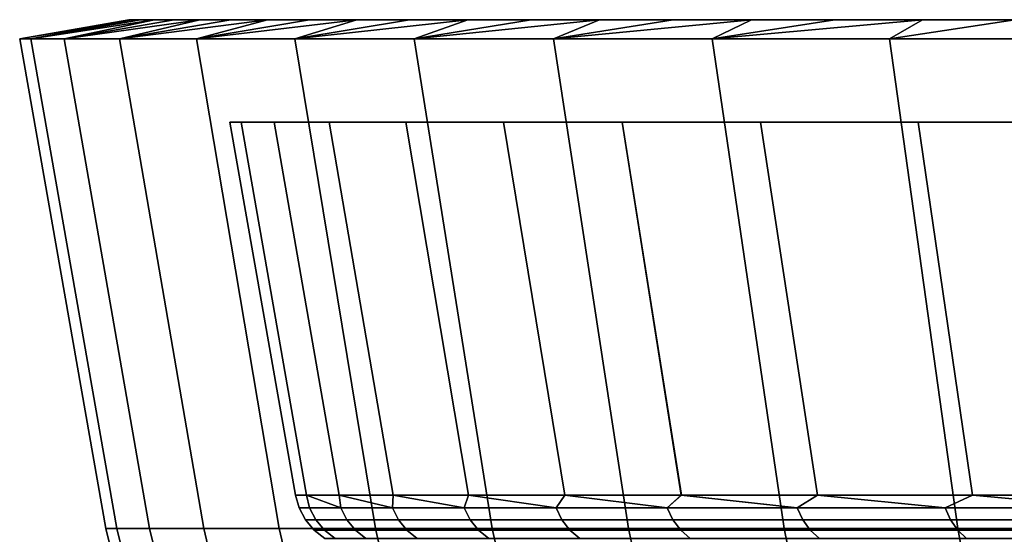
# Model space of a CAD drawing. Header units: metres. Extents: x -109 to 109, y -100 to 76.
# Tile 282 of 337: x 44 to 51.67, y 45.49 to 49.5. Entities that reach past the tile are written whole.
import ezdxf

# ---------------------------------------------------------------- set-up
doc = ezdxf.new("R2010")
doc.units = ezdxf.units.M
doc.layers.add('solid_21062310', color=7, linetype='CONTINUOUS')

msp = doc.modelspace()

# ---------------------------------------------------------------- linework, layer by layer
at = {"layer": 'solid_21062310'}
for points in [[(44, 49.349998), (44.850693, 49.5), (44.873661, 49.5, -1.189918)], [(44.086704, 49.349998, -2.372417), (44, 49.349998), (44.873661, 49.5, -1.189918)], [(44.873661, 49.5, 1.189918), (44.850693, 49.5), (44, 49.349998), (44.086704, 49.349998, 2.372417)], [(44.086704, 49.349998, -2.372417), (44.940258, 49.5, -2.372911), (45.050488, 49.5, -3.548979)], [(44.346352, 49.349998, -4.73212), (44.086704, 49.349998, -2.372417), (45.050488, 49.5, -3.548979)], [(44.086704, 49.349998, -2.372417), (44.873661, 49.5, -1.189918), (44.940258, 49.5, -2.372911)], [(45.050488, 49.5, 3.548979), (44.940258, 49.5, 2.372911), (44.086704, 49.349998, 2.372417), (44.346352, 49.349998, 4.73212)], [(44.940258, 49.5, 2.372911), (44.873661, 49.5, 1.189918), (44.086704, 49.349998, 2.372417)], [(44.346352, 49.349998, -4.73212), (45.204353, 49.5, -4.718122), (45.402264, 49.5, -5.882078)], [(44.777538, 49.349998, -7.066493), (44.346352, 49.349998, -4.73212), (45.402264, 49.5, -5.882078)], [(44.346352, 49.349998, -4.73212), (45.050488, 49.5, -3.548979), (45.204353, 49.5, -4.718122)], [(45.402264, 49.5, 5.882078), (45.204353, 49.5, 4.718122), (44.346352, 49.349998, 4.73212), (44.777538, 49.349998, 7.066493)], [(45.204353, 49.5, 4.718122), (45.050488, 49.5, 3.548979), (44.346352, 49.349998, 4.73212)], [(44.777538, 49.349998, -7.066493), (45.644463, 49.5, -7.041844), (45.929832, 49.5, -8.192769)], [(45.377956, 49.349998, -9.363136), (44.777538, 49.349998, -7.066493), (45.929832, 49.5, -8.192769)], [(44.777538, 49.349998, -7.066493), (45.402264, 49.5, -5.882078), (45.644463, 49.5, -7.041844)], [(45.929832, 49.5, 8.192769), (45.644463, 49.5, 7.041844), (44.777538, 49.349998, 7.066493), (45.377956, 49.349998, 9.363136)], [(45.644463, 49.5, 7.041844), (45.402264, 49.5, 5.882078), (44.777538, 49.349998, 7.066493)], [(44.850693, 49.5), (44.873661, 49.5, 1.189918), (67.397903, 49.5, 0.930894), (67.349998, 49.5)], [(44.873661, 49.5, -1.189918), (44.850693, 49.5), (67.349998, 49.5), (67.397903, 49.5, -0.930894)], [(44.940258, 49.5, 2.372911), (67.537392, 49.5, 1.842322), (67.397903, 49.5, 0.930894), (44.873661, 49.5, 1.189918)], [(44.940258, 49.5, -2.372911), (44.873661, 49.5, -1.189918), (67.397903, 49.5, -0.930894), (67.537392, 49.5, -1.842322)], [(45.050488, 49.5, 3.548979), (67.769913, 49.5, 2.73873), (67.537392, 49.5, 1.842322), (44.940258, 49.5, 2.372911)], [(45.050488, 49.5, -3.548979), (44.940258, 49.5, -2.372911), (67.537392, 49.5, -1.842322), (67.769913, 49.5, -2.73873)], [(45.204353, 49.5, 4.718122), (68.09185, 49.5, 3.609023), (67.769913, 49.5, 2.73873), (45.050488, 49.5, 3.548979)], [(45.050488, 49.5, -3.548979), (67.769913, 49.5, -2.73873), (68.09185, 49.5, -3.609023)], [(45.204353, 49.5, -4.718122), (45.050488, 49.5, -3.548979), (68.09185, 49.5, -3.609023), (68.499802, 49.5, -4.439841)], [(45.402264, 49.5, 5.882078), (68.990623, 49.5, 5.227886), (68.499802, 49.5, 4.439841), (45.204353, 49.5, 4.718122)], [(45.204353, 49.5, 4.718122), (68.499802, 49.5, 4.439841), (68.09185, 49.5, 3.609023)], [(45.402264, 49.5, -5.882078), (45.204353, 49.5, -4.718122), (68.499802, 49.5, -4.439841), (68.990623, 49.5, -5.227886)], [(45.377956, 49.349998, -9.363136), (46.257225, 49.5, -9.330058), (46.626232, 49.5, -10.451293)], [(46.144451, 49.349998, -11.60994), (45.377956, 49.349998, -9.363136), (46.626232, 49.5, -10.451293)], [(45.377956, 49.349998, -9.363136), (45.929832, 49.5, -8.192769), (46.257225, 49.5, -9.330058)], [(46.626232, 49.5, 10.451293), (46.257225, 49.5, 9.330058), (45.377956, 49.349998, 9.363136), (46.144451, 49.349998, 11.60994)], [(46.257225, 49.5, 9.330058), (45.929832, 49.5, 8.192769), (45.377956, 49.349998, 9.363136)], [(45.644463, 49.5, 7.041844), (69.557152, 49.5, 5.959245), (68.990623, 49.5, 5.227886), (45.402264, 49.5, 5.882078)], [(45.402264, 49.5, -5.882078), (68.990623, 49.5, -5.227886), (69.557152, 49.5, -5.959245)], [(45.644463, 49.5, -7.041844), (45.402264, 49.5, -5.882078), (69.557152, 49.5, -5.959245), (70.196854, 49.5, -6.632599)], [(45.929832, 49.5, 8.192769), (70.898705, 49.5, 7.234753), (70.196854, 49.5, 6.632599), (45.644463, 49.5, 7.041844)], [(45.644463, 49.5, 7.041844), (70.196854, 49.5, 6.632599), (69.557152, 49.5, 5.959245)], [(45.644463, 49.5, -7.041844), (70.196854, 49.5, -6.632599), (70.898705, 49.5, -7.234753)], [(45.929832, 49.5, -8.192769), (45.644463, 49.5, -7.041844), (70.898705, 49.5, -7.234753), (71.661133, 49.5, -7.765673)], [(46.257225, 49.5, 9.330058), (72.469551, 49.5, 8.214149), (71.661133, 49.5, 7.765673), (45.929832, 49.5, 8.192769)], [(45.929832, 49.5, 8.192769), (71.661133, 49.5, 7.765673), (70.898705, 49.5, 7.234753)], [(45.929832, 49.5, -8.192769), (71.661133, 49.5, -7.765673), (72.469551, 49.5, -8.214149)], [(45.929832, 49.5, -8.192769), (72.469551, 49.5, -8.214149), (73.323471, 49.5, -8.580749)], [(45.929832, 49.5, -8.192769), (73.323471, 49.5, -8.580749), (74.205421, 49.5, -8.857331)], [(45.929832, 49.5, -8.192769), (74.205421, 49.5, -8.857331), (75.115799, 49.5, -9.044491)], [(46.257225, 49.5, -9.330058), (45.929832, 49.5, -8.192769), (75.115799, 49.5, -9.044491), (76.035271, 49.5, -9.137949)], [(46.144451, 49.349998, -11.60994), (47.038429, 49.5, -11.561517), (47.492268, 49.5, -12.657188)], [(47.072941, 49.349998, -13.794863), (46.144451, 49.349998, -11.60994), (47.492268, 49.5, -12.657188)], [(46.144451, 49.349998, -11.60994), (46.626232, 49.5, -10.451293), (47.038429, 49.5, -11.561517)], [(47.492268, 49.5, 12.657188), (47.038429, 49.5, 11.561517), (46.144451, 49.349998, 11.60994), (47.072941, 49.349998, 13.794863)], [(47.038429, 49.5, 11.561517), (46.626232, 49.5, 10.451293), (46.144451, 49.349998, 11.60994)], [(46.257225, 49.5, 9.330058), (76.964729, 49.5, 9.137949), (76.035271, 49.5, 9.137949)], [(106.742775, 49.5, 9.330058), (76.964729, 49.5, 9.137949), (46.257225, 49.5, 9.330058)], [(46.257225, 49.5, 9.330058), (76.035271, 49.5, 9.137949), (75.115799, 49.5, 9.044491)], [(46.257225, 49.5, 9.330058), (75.115799, 49.5, 9.044491), (74.205421, 49.5, 8.857331)], [(46.257225, 49.5, 9.330058), (74.205421, 49.5, 8.857331), (73.323471, 49.5, 8.580749)], [(46.257225, 49.5, 9.330058), (73.323471, 49.5, 8.580749), (72.469551, 49.5, 8.214149)], [(46.257225, 49.5, -9.330058), (76.035271, 49.5, -9.137949), (106.742775, 49.5, -9.330058)], [(46.626232, 49.5, -10.451293), (46.257225, 49.5, -9.330058), (106.742775, 49.5, -9.330058), (106.373772, 49.5, -10.451293)], [(106.373772, 49.5, 10.451293), (106.742775, 49.5, 9.330058), (46.257225, 49.5, 9.330058), (46.626232, 49.5, 10.451293)], [(47.038429, 49.5, -11.561517), (46.626232, 49.5, -10.451293), (106.373772, 49.5, -10.451293), (105.961571, 49.5, -11.561517)], [(105.961571, 49.5, 11.561517), (106.373772, 49.5, 10.451293), (46.626232, 49.5, 10.451293), (47.038429, 49.5, 11.561517)], [(47.492268, 49.5, -12.657188), (47.038429, 49.5, -11.561517), (105.961571, 49.5, -11.561517), (105.507729, 49.5, -12.657188)], [(105.507729, 49.5, 12.657188), (105.961571, 49.5, 11.561517), (47.038429, 49.5, 11.561517), (47.492268, 49.5, 12.657188)], [(47.072941, 49.349998, -13.794863), (47.985847, 49.5, -13.733713), (48.517765, 49.5, -14.787492)], [(48.158428, 49.349998, -15.906137), (47.072941, 49.349998, -13.794863), (48.517765, 49.5, -14.787492)], [(47.072941, 49.349998, -13.794863), (47.492268, 49.5, -12.657188), (47.985847, 49.5, -13.733713)], [(48.517765, 49.5, 14.787492), (47.985847, 49.5, 13.733713), (47.072941, 49.349998, 13.794863), (48.158428, 49.349998, 15.906137)], [(47.985847, 49.5, 13.733713), (47.492268, 49.5, 12.657188), (47.072941, 49.349998, 13.794863)], [(47.985847, 49.5, -13.733713), (47.492268, 49.5, -12.657188), (105.507729, 49.5, -12.657188), (105.014153, 49.5, -13.733713)], [(105.014153, 49.5, 13.733713), (105.507729, 49.5, 12.657188), (47.492268, 49.5, 12.657188), (47.985847, 49.5, 13.733713)], [(48.517765, 49.5, -14.787492), (47.985847, 49.5, -13.733713), (105.014153, 49.5, -13.733713), (104.482231, 49.5, -14.787492)], [(104.482231, 49.5, 14.787492), (105.014153, 49.5, 13.733713), (47.985847, 49.5, 13.733713), (48.517765, 49.5, 14.787492)], [(48.158428, 49.349998, -15.906137), (49.090477, 49.5, -15.823219), (49.702553, 49.5, -16.838882)], [(49.395111, 49.349998, -17.93251), (48.158428, 49.349998, -15.906137), (49.702553, 49.5, -16.838882)], [(48.158428, 49.349998, -15.906137), (48.517765, 49.5, -14.787492), (49.090477, 49.5, -15.823219)], [(49.702553, 49.5, 16.838882), (49.090477, 49.5, 15.823219), (48.158428, 49.349998, 15.906137), (49.395111, 49.349998, 17.93251)], [(49.090477, 49.5, 15.823219), (48.517765, 49.5, 14.787492), (48.158428, 49.349998, 15.906137)], [(49.090477, 49.5, -15.823219), (48.517765, 49.5, -14.787492), (104.482231, 49.5, -14.787492), (103.909523, 49.5, -15.823219)], [(103.909523, 49.5, 15.823219), (104.482231, 49.5, 14.787492), (48.517765, 49.5, 14.787492), (49.090477, 49.5, 15.823219)], [(49.702553, 49.5, -16.838882), (49.090477, 49.5, -15.823219), (103.909523, 49.5, -15.823219), (103.297447, 49.5, -16.838882)], [(103.297447, 49.5, 16.838882), (103.909523, 49.5, 15.823219), (49.090477, 49.5, 15.823219), (49.702553, 49.5, 16.838882)], [(49.395111, 49.349998, -17.93251), (50.351395, 49.5, -17.830261), (51.03458, 49.5, -18.793356)], [(50.776382, 49.349998, -19.863171), (49.395111, 49.349998, -17.93251), (51.03458, 49.5, -18.793356)], [(49.395111, 49.349998, -17.93251), (49.702553, 49.5, -16.838882), (50.351395, 49.5, -17.830261)], [(51.03458, 49.5, 18.793356), (50.351395, 49.5, 17.830261), (49.395111, 49.349998, 17.93251), (50.776382, 49.349998, 19.863171)], [(50.351395, 49.5, 17.830261), (49.702553, 49.5, 16.838882), (49.395111, 49.349998, 17.93251)], [(50.351395, 49.5, -17.830261), (49.702553, 49.5, -16.838882), (103.297447, 49.5, -16.838882), (102.648605, 49.5, -17.830261)], [(102.648605, 49.5, 17.830261), (103.297447, 49.5, 16.838882), (49.702553, 49.5, 16.838882), (50.351395, 49.5, 17.830261)], [(51.03458, 49.5, -18.793356), (50.351395, 49.5, -17.830261), (102.648605, 49.5, -17.830261), (101.965416, 49.5, -18.793356)], [(101.965416, 49.5, 18.793356), (102.648605, 49.5, 17.830261), (50.351395, 49.5, 17.830261), (51.03458, 49.5, 18.793356)], [(52.294857, 49.349998, -21.687809), (50.776382, 49.349998, -19.863171), (51.754696, 49.5, -19.731445), (52.511185, 49.5, -20.64431)], [(50.776382, 49.349998, -19.863171), (51.03458, 49.5, -18.793356), (51.754696, 49.5, -19.731445)], [(52.511185, 49.5, 20.64431), (51.754696, 49.5, 19.731445), (50.776382, 49.349998, 19.863171), (52.294857, 49.349998, 21.687809)], [(51.754696, 49.5, 19.731445), (51.03458, 49.5, 18.793356), (50.776382, 49.349998, 19.863171)], [(51.754696, 49.5, -19.731445), (51.03458, 49.5, -18.793356), (101.965416, 49.5, -18.793356), (101.245308, 49.5, -19.731445)], [(101.245308, 49.5, 19.731445), (101.965416, 49.5, 18.793356), (51.03458, 49.5, 18.793356), (51.754696, 49.5, 19.731445)], [(44.757214, 45.537159, -2.323269), (44.672306, 45.537159), (44, 49.349998), (44.086704, 49.349998, -2.372417)], [(44.086704, 49.349998, 2.372417), (44, 49.349998), (44.672306, 45.537159), (44.757214, 45.537159, 2.323269)], [(45.011482, 45.537159, -4.634143), (44.757214, 45.537159, -2.323269), (44.086704, 49.349998, -2.372417), (44.346352, 49.349998, -4.73212)], [(44.757214, 45.537159, 2.323269), (45.011482, 45.537159, 4.634144), (44.346352, 49.349998, 4.73212), (44.086704, 49.349998, 2.372417)], [(45.433754, 45.537159, -6.920294), (45.011482, 45.537159, -4.634143), (44.346352, 49.349998, -4.73212), (44.777538, 49.349998, -7.066493)], [(45.011482, 45.537159, 4.634144), (45.433754, 45.537159, 6.920295), (44.777538, 49.349998, 7.066493), (44.346352, 49.349998, 4.73212)], [(46.021782, 45.537159, -9.169523), (45.433754, 45.537159, -6.920294), (44.777538, 49.349998, -7.066493), (45.377956, 49.349998, -9.363136)], [(45.433754, 45.537159, 6.920295), (46.021782, 45.537159, 9.169524), (45.377956, 49.349998, 9.363136), (44.777538, 49.349998, 7.066493)], [(46.772419, 45.537159, -11.36983), (46.021782, 45.537159, -9.169523), (45.377956, 49.349998, -9.363136), (46.144451, 49.349998, -11.60994)], [(46.021782, 45.537159, 9.169524), (46.772419, 45.537159, 11.369831), (46.144451, 49.349998, 11.60994), (45.377956, 49.349998, 9.363136)], [(47.681671, 45.537159, -13.509475), (46.772419, 45.537159, -11.36983), (46.144451, 49.349998, -11.60994), (47.072941, 49.349998, -13.794863)], [(46.772419, 45.537159, 11.369831), (47.681671, 45.537159, 13.509476), (47.072941, 49.349998, 13.794863), (46.144451, 49.349998, 11.60994)], [(48.744678, 45.537159, -15.577039), (47.681671, 45.537159, -13.509475), (47.072941, 49.349998, -13.794863), (48.158428, 49.349998, -15.906137)], [(47.681671, 45.537159, 13.509476), (48.744678, 45.537159, 15.57704), (48.158428, 49.349998, 15.906137), (47.072941, 49.349998, 13.794863)], [(49.955772, 45.537159, -17.561491), (48.744678, 45.537159, -15.577039), (48.158428, 49.349998, -15.906137), (49.395111, 49.349998, -17.93251)], [(48.744678, 45.537159, 15.57704), (49.955772, 45.537159, 17.561491), (49.395111, 49.349998, 17.93251), (48.158428, 49.349998, 15.906137)], [(51.308491, 45.537159, -19.452246), (49.955772, 45.537159, -17.561491), (49.395111, 49.349998, -17.93251), (50.776382, 49.349998, -19.863171)], [(49.955772, 45.537159, 17.561491), (51.308491, 45.537159, 19.452246), (50.776382, 49.349998, 19.863171), (49.395111, 49.349998, 17.93251)], [(52.79562, 45.537159, -21.239218), (51.308491, 45.537159, -19.452246), (50.776382, 49.349998, -19.863171), (52.294857, 49.349998, -21.687809)], [(51.308491, 45.537159, 19.452246), (52.79562, 45.537159, 21.239218), (52.294857, 49.349998, 21.687809), (50.776382, 49.349998, 19.863171)], [(45.637447, 48.701729), (67.0811, 48.701729), (67.093979, 48.701729, 0.48163)], [(45.637447, 48.701729), (45.724777, 48.701729, -2.313858), (67.093979, 48.701729, -0.48163), (67.0811, 48.701729)], [(45.637447, 48.701729), (67.093979, 48.701729, 0.48163), (67.130417, 48.701729, 0.958251)], [(45.637447, 48.701729), (67.130417, 48.701729, 0.958251), (67.19043, 48.701729, 1.429862)], [(45.724777, 48.701729, 2.313858), (45.637447, 48.701729), (67.19043, 48.701729, 1.429862), (67.274002, 48.701729, 1.896464)], [(45.724777, 48.701729, -2.313858), (45.637447, 48.701729), (46.149517, 45.79763), (46.234383, 45.79763, -2.268089)], [(46.234383, 45.79763, 2.26809), (46.149517, 45.79763), (45.637447, 48.701729), (45.724777, 48.701729, 2.313858)], [(45.724777, 48.701729, 2.313858), (67.274002, 48.701729, 1.896464), (67.381615, 48.701729, 2.359477)], [(45.724777, 48.701729, 2.313858), (67.381615, 48.701729, 2.359477), (67.513351, 48.701729, 2.819215)], [(45.724777, 48.701729, 2.313858), (67.513351, 48.701729, 2.819215), (67.668114, 48.701729, 3.272243)], [(45.724777, 48.701729, 2.313858), (67.668114, 48.701729, 3.272243), (67.844749, 48.701729, 3.715084)], [(45.724777, 48.701729, 2.313858), (67.844749, 48.701729, 3.715084), (68.043205, 48.701729, 4.146742)], [(45.982304, 48.701729, 4.60076), (45.724777, 48.701729, 2.313858), (68.043205, 48.701729, 4.146742), (68.264694, 48.701729, 4.570317)], [(45.982304, 48.701729, -4.60076), (67.381615, 48.701729, -2.359477), (67.274002, 48.701729, -1.896464), (45.724777, 48.701729, -2.313858)], [(45.724777, 48.701729, -2.313858), (67.274002, 48.701729, -1.896464), (67.19043, 48.701729, -1.429862)], [(45.724777, 48.701729, -2.313858), (67.19043, 48.701729, -1.429862), (67.130417, 48.701729, -0.958251)], [(45.724777, 48.701729, -2.313858), (67.130417, 48.701729, -0.958251), (67.093979, 48.701729, -0.48163)], [(45.982304, 48.701729, -4.60076), (45.724777, 48.701729, -2.313858), (46.234383, 45.79763, -2.268089), (46.488506, 45.79763, -4.523496)], [(45.724777, 48.701729, 2.313858), (45.982304, 48.701729, 4.60076), (46.488506, 45.79763, 4.523496), (46.234383, 45.79763, 2.26809)], [(45.982304, 48.701729, 4.60076), (68.264694, 48.701729, 4.570317), (68.507545, 48.701729, 4.982965)], [(45.982304, 48.701729, 4.60076), (68.507545, 48.701729, 4.982965), (68.769936, 48.701729, 5.381521)], [(45.982304, 48.701729, 4.60076), (68.769936, 48.701729, 5.381521), (69.051071, 48.701729, 5.764294)], [(45.982304, 48.701729, 4.60076), (69.051071, 48.701729, 5.764294), (69.353119, 48.701729, 6.134373)], [(45.982304, 48.701729, 4.60076), (69.353119, 48.701729, 6.134373), (69.674118, 48.701729, 6.489686)], [(46.411491, 48.701729, 6.866788), (45.982304, 48.701729, 4.60076), (69.674118, 48.701729, 6.489686), (70.01162, 48.701729, 6.827516)], [(46.411491, 48.701729, -6.866788), (68.507545, 48.701729, -4.982965), (68.264694, 48.701729, -4.570317), (45.982304, 48.701729, -4.60076)], [(45.982304, 48.701729, -4.60076), (68.264694, 48.701729, -4.570317), (68.043205, 48.701729, -4.146742)], [(45.982304, 48.701729, -4.60076), (68.043205, 48.701729, -4.146742), (67.844749, 48.701729, -3.715084)], [(45.982304, 48.701729, -4.60076), (67.844749, 48.701729, -3.715084), (67.668114, 48.701729, -3.272243)], [(45.982304, 48.701729, -4.60076), (67.668114, 48.701729, -3.272243), (67.513351, 48.701729, -2.819215)], [(45.982304, 48.701729, -4.60076), (67.513351, 48.701729, -2.819215), (67.381615, 48.701729, -2.359477)], [(46.411491, 48.701729, -6.866788), (45.982304, 48.701729, -4.60076), (46.488506, 45.79763, -4.523496), (46.910465, 45.79763, -6.753609)], [(45.982304, 48.701729, 4.60076), (46.411491, 48.701729, 6.866788), (46.910465, 45.79763, 6.753606), (46.488506, 45.79763, 4.523496)], [(46.411491, 48.701729, 6.866788), (70.01162, 48.701729, 6.827516), (70.363983, 48.701729, 7.145884)], [(46.411491, 48.701729, 6.866788), (70.363983, 48.701729, 7.145884), (70.734093, 48.701729, 7.447365)], [(46.411491, 48.701729, 6.866788), (70.734093, 48.701729, 7.447365), (71.120064, 48.701729, 7.730749)], [(46.411491, 48.701729, 6.866788), (71.120064, 48.701729, 7.730749), (71.518929, 48.701729, 7.993887)], [(46.411491, 48.701729, 6.866788), (71.518929, 48.701729, 7.993887), (71.928223, 48.701729, 8.234913)], [(46.411491, 48.701729, 6.866788), (71.928223, 48.701729, 8.234913), (72.351105, 48.701729, 8.455544)], [(46.411491, 48.701729, 6.866788), (72.351105, 48.701729, 8.455544), (72.786186, 48.701729, 8.655374)], [(46.411491, 48.701729, 6.866788), (72.786186, 48.701729, 8.655374), (73.230118, 48.701729, 8.832915)], [(47.009045, 48.701729, 9.09821), (46.411491, 48.701729, 6.866788), (73.230118, 48.701729, 8.832915), (73.679764, 48.701729, 8.986746)], [(47.009045, 48.701729, -9.09821), (70.363983, 48.701729, -7.145884), (70.01162, 48.701729, -6.827516), (46.411491, 48.701729, -6.866788)], [(46.411491, 48.701729, -6.866788), (70.01162, 48.701729, -6.827516), (69.674118, 48.701729, -6.489686)], [(46.411491, 48.701729, -6.866788), (69.674118, 48.701729, -6.489686), (69.353119, 48.701729, -6.134373)], [(46.411491, 48.701729, -6.866788), (69.353119, 48.701729, -6.134373), (69.051071, 48.701729, -5.764294)], [(46.411491, 48.701729, -6.866788), (69.051071, 48.701729, -5.764294), (68.769936, 48.701729, -5.381521)], [(46.411491, 48.701729, -6.866788), (68.769936, 48.701729, -5.381521), (68.507545, 48.701729, -4.982965)], [(47.009045, 48.701729, -9.09821), (46.411491, 48.701729, -6.866788), (46.910465, 45.79763, -6.753609), (47.497902, 45.79763, -8.945952)], [(46.411491, 48.701729, 6.866788), (47.009045, 48.701729, 9.09821), (47.497902, 45.79763, 8.945948), (46.910465, 45.79763, 6.753606)], [(47.009045, 48.701729, 9.09821), (73.679764, 48.701729, 8.986746), (74.137993, 48.701729, 9.117626)], [(47.009045, 48.701729, 9.09821), (74.137993, 48.701729, 9.117626), (74.604301, 48.701729, 9.225727)], [(47.009045, 48.701729, 9.09821), (74.604301, 48.701729, 9.225727), (75.075119, 48.701729, 9.310287)], [(47.009045, 48.701729, 9.09821), (75.075119, 48.701729, 9.310287), (75.546883, 48.701729, 9.370547)], [(47.009045, 48.701729, 9.09821), (75.546883, 48.701729, 9.370547), (76.021614, 48.701729, 9.406491)], [(47.009045, 48.701729, 9.09821), (76.021614, 48.701729, 9.406491), (76.5, 48.701729, 9.418473)], [(47.009045, 48.701729, 9.09821), (76.5, 48.701729, 9.418473), (105.229187, 48.701729, 11.274169)], [(47.770813, 48.701729, -11.274169), (74.137993, 48.701729, -9.117626), (73.679764, 48.701729, -8.986746), (47.009045, 48.701729, -9.09821)], [(47.009045, 48.701729, -9.09821), (73.679764, 48.701729, -8.986746), (73.230118, 48.701729, -8.832915)], [(47.009045, 48.701729, -9.09821), (73.230118, 48.701729, -8.832915), (72.786186, 48.701729, -8.655374)], [(47.009045, 48.701729, -9.09821), (72.786186, 48.701729, -8.655374), (72.351105, 48.701729, -8.455544)], [(47.009045, 48.701729, -9.09821), (72.351105, 48.701729, -8.455544), (71.928223, 48.701729, -8.234913)], [(47.009045, 48.701729, -9.09821), (71.928223, 48.701729, -8.234913), (71.518929, 48.701729, -7.993887)], [(47.009045, 48.701729, -9.09821), (71.518929, 48.701729, -7.993887), (71.120064, 48.701729, -7.730749)], [(47.009045, 48.701729, -9.09821), (71.120064, 48.701729, -7.730749), (70.734093, 48.701729, -7.447365)], [(47.009045, 48.701729, -9.09821), (70.734093, 48.701729, -7.447365), (70.363983, 48.701729, -7.145884)], [(47.770813, 48.701729, -11.274169), (47.009045, 48.701729, -9.09821), (47.497902, 45.79763, -8.945952), (48.247524, 45.79763, -11.088256)], [(47.009045, 48.701729, 9.09821), (47.770813, 48.701729, 11.274169), (48.247528, 45.79763, 11.088263), (47.497902, 45.79763, 8.945948)], [(47.009045, 48.701729, 9.09821), (105.229187, 48.701729, 11.274169), (104.305344, 48.701729, 13.392285), (47.770813, 48.701729, 11.274169)], [(47.770813, 48.701729, -11.274169), (76.5, 48.701729, -9.418473), (76.021614, 48.701729, -9.406491)], [(105.990959, 48.701729, -9.09821), (76.5, 48.701729, -9.418473), (47.770813, 48.701729, -11.274169)], [(47.770813, 48.701729, -11.274169), (76.021614, 48.701729, -9.406491), (75.546883, 48.701729, -9.370547)], [(47.770813, 48.701729, -11.274169), (75.546883, 48.701729, -9.370547), (75.075119, 48.701729, -9.310287)], [(47.770813, 48.701729, -11.274169), (75.075119, 48.701729, -9.310287), (74.604301, 48.701729, -9.225727)], [(47.770813, 48.701729, -11.274169), (74.604301, 48.701729, -9.225727), (74.137993, 48.701729, -9.117626)], [(48.694653, 48.701729, -13.392285), (47.770813, 48.701729, -11.274169), (48.247524, 45.79763, -11.088256), (49.155144, 45.79763, -13.168549)], [(105.990959, 48.701729, -9.09821), (47.770813, 48.701729, -11.274169), (48.694653, 48.701729, -13.392285), (105.229187, 48.701729, -11.274169)], [(47.770813, 48.701729, 11.274169), (48.694653, 48.701729, 13.392285), (49.155155, 45.79763, 13.16857), (48.247528, 45.79763, 11.088263)], [(47.770813, 48.701729, 11.274169), (104.305344, 48.701729, 13.392285), (103.228195, 48.701729, 15.429821), (48.694653, 48.701729, 13.392285)], [(49.771805, 48.701729, -15.429821), (48.694653, 48.701729, -13.392285), (49.155144, 45.79763, -13.168549), (50.215698, 45.79763, -15.175219)], [(105.229187, 48.701729, -11.274169), (48.694653, 48.701729, -13.392285), (49.771805, 48.701729, -15.429821), (104.305344, 48.701729, -13.392285)], [(48.694653, 48.701729, 13.392285), (49.771805, 48.701729, 15.429821), (50.215706, 45.79763, 15.175232), (49.155155, 45.79763, 13.16857)], [(48.694653, 48.701729, 13.392285), (103.228195, 48.701729, 15.429821), (101.998627, 48.701729, 17.386974), (49.771805, 48.701729, 15.429821)], [(51.001373, 48.701729, -17.386974), (49.771805, 48.701729, -15.429821), (50.215698, 45.79763, -15.175219), (51.423256, 45.79763, -17.097034)], [(104.305344, 48.701729, -13.392285), (49.771805, 48.701729, -15.429821), (51.001373, 48.701729, -17.386974), (103.228195, 48.701729, -15.429821)], [(49.771805, 48.701729, 15.429821), (51.001373, 48.701729, 17.386974), (51.423252, 45.79763, 17.097029), (50.215706, 45.79763, 15.175232)], [(49.771805, 48.701729, 15.429821), (101.998627, 48.701729, 17.386974), (100.630173, 48.701729, 19.240938), (51.001373, 48.701729, 17.386974)], [(52.369823, 48.701729, -19.240938), (51.001373, 48.701729, -17.386974), (51.423256, 45.79763, -17.097034), (52.771049, 45.79763, -18.923227)], [(103.228195, 48.701729, -15.429821), (51.001373, 48.701729, -17.386974), (52.369823, 48.701729, -19.240938), (101.998627, 48.701729, -17.386974)], [(51.001373, 48.701729, 17.386974), (52.369823, 48.701729, 19.240938), (52.771038, 45.79763, 18.923214), (51.423252, 45.79763, 17.097029)], [(51.001373, 48.701729, 17.386974), (100.630173, 48.701729, 19.240938), (99.122391, 48.701729, 20.993099), (52.369823, 48.701729, 19.240938)], [(46.178211, 45.697441), (46.259102, 45.697441, -2.213348), (46.234383, 45.79763, -2.268089), (46.149517, 45.79763)], [(46.259102, 45.697441, 2.213348), (46.178211, 45.697441), (46.149517, 45.79763), (46.234383, 45.79763, 2.26809)], [(46.501343, 45.697441, -4.414887), (46.488506, 45.79763, -4.523496), (46.234383, 45.79763, -2.268089)], [(46.259102, 45.697441, -2.213348), (46.501343, 45.697441, -4.414887), (46.234383, 45.79763, -2.268089)], [(46.501343, 45.697441, 4.414887), (46.234383, 45.79763, 2.26809), (46.488506, 45.79763, 4.523496)], [(46.501343, 45.697441, 4.414887), (46.259102, 45.697441, 2.213348), (46.234383, 45.79763, 2.26809)], [(46.903637, 45.697441, -6.592872), (46.910465, 45.79763, -6.753609), (46.488506, 45.79763, -4.523496)], [(46.501343, 45.697441, -4.414887), (46.903637, 45.697441, -6.592872), (46.488506, 45.79763, -4.523496)], [(46.903637, 45.697441, 6.592872), (46.488506, 45.79763, 4.523496), (46.910465, 45.79763, 6.753606)], [(46.903637, 45.697441, 6.592872), (46.501343, 45.697441, 4.414887), (46.488506, 45.79763, 4.523496)], [(46.903637, 45.697441, -6.592872), (47.463837, 45.697441, -8.73568), (46.910465, 45.79763, -6.753609)], [(47.463837, 45.697441, 8.73568), (46.903637, 45.697441, 6.592872), (46.910465, 45.79763, 6.753606)], [(47.463837, 45.697441, -8.73568), (47.497902, 45.79763, -8.945952), (46.910465, 45.79763, -6.753609)], [(47.463837, 45.697441, 8.73568), (46.910465, 45.79763, 6.753606), (47.497902, 45.79763, 8.945948)], [(47.463837, 45.697441, -8.73568), (48.178963, 45.697441, -10.831879), (47.497902, 45.79763, -8.945952)], [(48.178963, 45.697441, 10.831879), (47.463837, 45.697441, 8.73568), (47.497902, 45.79763, 8.945948)], [(48.178963, 45.697441, -10.831879), (48.247524, 45.79763, -11.088256), (47.497902, 45.79763, -8.945952)], [(48.178963, 45.697441, 10.831879), (47.497902, 45.79763, 8.945948), (48.247528, 45.79763, 11.088263)], [(48.178963, 45.697441, -10.831879), (49.045193, 45.697441, -12.870286), (48.247524, 45.79763, -11.088256)], [(49.045193, 45.697441, 12.870286), (48.178963, 45.697441, 10.831879), (48.247528, 45.79763, 11.088263)], [(49.045193, 45.697441, -12.870286), (49.155144, 45.79763, -13.168549), (48.247524, 45.79763, -11.088256)], [(49.045193, 45.697441, 12.870286), (48.247528, 45.79763, 11.088263), (49.155155, 45.79763, 13.16857)], [(49.045193, 45.697441, -12.870286), (50.057903, 45.697441, -14.840024), (49.155144, 45.79763, -13.168549)], [(50.057903, 45.697441, 14.840024), (49.045193, 45.697441, 12.870286), (49.155155, 45.79763, 13.16857)], [(50.057903, 45.697441, -14.840024), (50.215698, 45.79763, -15.175219), (49.155144, 45.79763, -13.168549)], [(50.057903, 45.697441, 14.840024), (49.155155, 45.79763, 13.16857), (50.215706, 45.79763, 15.175232)], [(50.057903, 45.697441, -14.840024), (51.211697, 45.697441, -16.730583), (50.215698, 45.79763, -15.175219)], [(51.211697, 45.697441, 16.730583), (50.057903, 45.697441, 14.840024), (50.215706, 45.79763, 15.175232)], [(51.211697, 45.697441, -16.730583), (51.423256, 45.79763, -17.097034), (50.215698, 45.79763, -15.175219)], [(51.211697, 45.697441, 16.730583), (50.215706, 45.79763, 15.175232), (51.423252, 45.79763, 17.097029)], [(51.211697, 45.697441, -16.730583), (52.500412, 45.697441, -18.531879), (51.423256, 45.79763, -17.097034)], [(52.500412, 45.697441, 18.531879), (51.211697, 45.697441, 16.730583), (51.423252, 45.79763, 17.097029)], [(52.500412, 45.697441, 18.531879), (51.423252, 45.79763, 17.097029), (52.771038, 45.79763, 18.923214)], [(52.500412, 45.697441, -18.531879), (52.771049, 45.79763, -18.923227), (51.423256, 45.79763, -17.097034)], [(46.308044, 45.60503, 2.209766), (46.227287, 45.60503), (46.178211, 45.697441), (46.259102, 45.697441, 2.213348)], [(46.259102, 45.697441, -2.213348), (46.178211, 45.697441), (46.227287, 45.60503), (46.308044, 45.60503, -2.209766)], [(46.549892, 45.60503, 4.407743), (46.308044, 45.60503, 2.209766), (46.259102, 45.697441, 2.213348), (46.501343, 45.697441, 4.414887)], [(46.308044, 45.60503, -2.209766), (46.549892, 45.60503, -4.407743), (46.501343, 45.697441, -4.414887), (46.259102, 45.697441, -2.213348)], [(46.951534, 45.60503, 6.582201), (46.549892, 45.60503, 4.407743), (46.501343, 45.697441, 4.414887), (46.903637, 45.697441, 6.592872)], [(46.549892, 45.60503, -4.407743), (46.951534, 45.60503, -6.582201), (46.903637, 45.697441, -6.592872), (46.501343, 45.697441, -4.414887)], [(47.51083, 45.60503, 8.721541), (46.951534, 45.60503, 6.582201), (46.903637, 45.697441, 6.592872), (47.463837, 45.697441, 8.73568)], [(46.951534, 45.60503, -6.582201), (47.51083, 45.60503, -8.721541), (47.463837, 45.697441, -8.73568), (46.903637, 45.697441, -6.592872)], [(48.224796, 45.60503, 10.814348), (47.51083, 45.60503, 8.721541), (47.463837, 45.697441, 8.73568), (48.178963, 45.697441, 10.831879)], [(47.51083, 45.60503, -8.721541), (48.224796, 45.60503, -10.814348), (48.178963, 45.697441, -10.831879), (47.463837, 45.697441, -8.73568)], [(49.089626, 45.60503, 12.849456), (48.224796, 45.60503, 10.814348), (48.178963, 45.697441, 10.831879), (49.045193, 45.697441, 12.870286)], [(48.224796, 45.60503, -10.814348), (49.089626, 45.60503, -12.849456), (49.045193, 45.697441, -12.870286), (48.178963, 45.697441, -10.831879)], [(50.100697, 45.60503, 14.816007), (49.089626, 45.60503, 12.849456), (49.045193, 45.697441, 12.870286), (50.057903, 45.697441, 14.840024)], [(49.089626, 45.60503, -12.849456), (50.100697, 45.60503, -14.816007), (50.057903, 45.697441, -14.840024), (49.045193, 45.697441, -12.870286)], [(51.252625, 45.60503, 16.703506), (50.100697, 45.60503, 14.816007), (50.057903, 45.697441, 14.840024), (51.211697, 45.697441, 16.730583)], [(50.100697, 45.60503, -14.816007), (51.252625, 45.60503, -16.703506), (51.211697, 45.697441, -16.730583), (50.057903, 45.697441, -14.840024)], [(52.539253, 45.60503, 18.501886), (51.252625, 45.60503, 16.703506), (51.211697, 45.697441, 16.730583), (52.500412, 45.697441, 18.531879)], [(51.252625, 45.60503, -16.703506), (52.539253, 45.60503, -18.501886), (52.500412, 45.697441, -18.531879), (51.211697, 45.697441, -16.730583)], [(46.375099, 45.524857, 2.204859), (46.294518, 45.524857), (46.227287, 45.60503), (46.308044, 45.60503, 2.209766)], [(46.308044, 45.60503, -2.209766), (46.227287, 45.60503), (46.294518, 45.524857), (46.375099, 45.524857, -2.204859)], [(46.616405, 45.524857, 4.397954), (46.375099, 45.524857, 2.204859), (46.308044, 45.60503, 2.209766), (46.549892, 45.60503, 4.407743)], [(46.375099, 45.524857, -2.204859), (46.616405, 45.524857, -4.397954), (46.549892, 45.60503, -4.407743), (46.308044, 45.60503, -2.209766)], [(47.017159, 45.524857, 6.567583), (46.616405, 45.524857, 4.397954), (46.549892, 45.60503, 4.407743), (46.951534, 45.60503, 6.582201)], [(46.616405, 45.524857, -4.397954), (47.017159, 45.524857, -6.567583), (46.951534, 45.60503, -6.582201), (46.549892, 45.60503, -4.407743)], [(47.575211, 45.524857, 8.702172), (47.017159, 45.524857, 6.567583), (46.951534, 45.60503, 6.582201), (47.51083, 45.60503, 8.721541)], [(47.017159, 45.524857, -6.567583), (47.575211, 45.524857, -8.702172), (47.51083, 45.60503, -8.721541), (46.951534, 45.60503, -6.582201)], [(48.287594, 45.524857, 10.790331), (47.575211, 45.524857, 8.702172), (47.51083, 45.60503, 8.721541), (48.224796, 45.60503, 10.814348)], [(47.575211, 45.524857, -8.702172), (48.287594, 45.524857, -10.790331), (48.224796, 45.60503, -10.814348), (47.51083, 45.60503, -8.721541)], [(49.150501, 45.524857, 12.820919), (48.287594, 45.524857, 10.790331), (48.224796, 45.60503, 10.814348), (49.089626, 45.60503, 12.849456)], [(48.287594, 45.524857, -10.790331), (49.150501, 45.524857, -12.820919), (49.089626, 45.60503, -12.849456), (48.224796, 45.60503, -10.814348)], [(50.159328, 45.524857, 14.783102), (49.150501, 45.524857, 12.820919), (49.089626, 45.60503, 12.849456), (50.100697, 45.60503, 14.816007)], [(49.150501, 45.524857, -12.820919), (50.159328, 45.524857, -14.783102), (50.100697, 45.60503, -14.816007), (49.089626, 45.60503, -12.849456)], [(51.308693, 45.524857, 16.66641), (50.159328, 45.524857, 14.783102), (50.100697, 45.60503, 14.816007), (51.252625, 45.60503, 16.703506)], [(50.159328, 45.524857, -14.783102), (51.308693, 45.524857, -16.66641), (51.252625, 45.60503, -16.703506), (50.100697, 45.60503, -14.816007)], [(52.592468, 45.524857, 18.460796), (51.308693, 45.524857, 16.66641), (51.252625, 45.60503, 16.703506), (52.539253, 45.60503, 18.501886)], [(51.308693, 45.524857, -16.66641), (52.592468, 45.524857, -18.460796), (52.539253, 45.60503, -18.501886), (51.252625, 45.60503, -16.703506)], [(44.81876, 45.284542, -2.318768), (44.734016, 45.284542), (44.672306, 45.537159), (44.757214, 45.537159, -2.323269)], [(44.734016, 45.284542), (44.81876, 45.284542, 2.318768), (44.757214, 45.537159, 2.323269), (44.672306, 45.537159)], [(45.072536, 45.284542, -4.625164), (44.81876, 45.284542, -2.318768), (44.757214, 45.537159, -2.323269), (45.011482, 45.537159, -4.634143)], [(44.81876, 45.284542, 2.318768), (45.072536, 45.284542, 4.625164), (45.011482, 45.537159, 4.634144), (44.757214, 45.537159, 2.323269)], [(45.493992, 45.284542, -6.906883), (45.072536, 45.284542, -4.625164), (45.011482, 45.537159, -4.634143), (45.433754, 45.537159, -6.920294)], [(45.072536, 45.284542, 4.625164), (45.493992, 45.284542, 6.906883), (45.433754, 45.537159, 6.920295), (45.011482, 45.537159, 4.634144)], [(46.080875, 45.284542, -9.151752), (45.493992, 45.284542, -6.906883), (45.433754, 45.537159, -6.920294), (46.021782, 45.537159, -9.169523)], [(45.493992, 45.284542, 6.906883), (46.080875, 45.284542, 9.151752), (46.021782, 45.537159, 9.169524), (45.433754, 45.537159, 6.920295)], [(46.830059, 45.284542, -11.347791), (46.080875, 45.284542, -9.151752), (46.021782, 45.537159, -9.169523), (46.772419, 45.537159, -11.36983)], [(46.080875, 45.284542, 9.151752), (46.830059, 45.284542, 11.347791), (46.772419, 45.537159, 11.369831), (46.021782, 45.537159, 9.169524)], [(46.457321, 45.46043, 2.198841), (46.376965, 45.46043), (46.294518, 45.524857), (46.375099, 45.524857, 2.204859)], [(46.375099, 45.524857, -2.204859), (46.294518, 45.524857), (46.376965, 45.46043), (46.457321, 45.46043, -2.198841)], [(46.697971, 45.46043, 4.38595), (46.457321, 45.46043, 2.198841), (46.375099, 45.524857, 2.204859), (46.616405, 45.524857, 4.397954)], [(46.457321, 45.46043, -2.198841), (46.697971, 45.46043, -4.38595), (46.616405, 45.524857, -4.397954), (46.375099, 45.524857, -2.204859)], [(47.09763, 45.46043, 6.549657), (46.697971, 45.46043, 4.38595), (46.616405, 45.524857, 4.397954), (47.017159, 45.524857, 6.567583)], [(46.697971, 45.46043, -4.38595), (47.09763, 45.46043, -6.549657), (47.017159, 45.524857, -6.567583), (46.616405, 45.524857, -4.397954)], [(47.737545, 45.284542, -13.483284), (46.830059, 45.284542, -11.347791), (46.772419, 45.537159, -11.36983), (47.681671, 45.537159, -13.509475)], [(46.830059, 45.284542, 11.347791), (47.737545, 45.284542, 13.483284), (47.681671, 45.537159, 13.509476), (46.772419, 45.537159, 11.369831)], [(47.654163, 45.46043, 8.67842), (47.09763, 45.46043, 6.549657), (47.017159, 45.524857, 6.567583), (47.575211, 45.524857, 8.702172)], [(47.09763, 45.46043, -6.549657), (47.654163, 45.46043, -8.67842), (47.575211, 45.524857, -8.702172), (47.017159, 45.524857, -6.567583)], [(48.364597, 45.46043, 10.76088), (47.654163, 45.46043, 8.67842), (47.575211, 45.524857, 8.702172), (48.287594, 45.524857, 10.790331)], [(47.654163, 45.46043, -8.67842), (48.364597, 45.46043, -10.76088), (48.287594, 45.524857, -10.790331), (47.575211, 45.524857, -8.702172)], [(48.798492, 45.284542, -15.546839), (47.737545, 45.284542, -13.483284), (47.681671, 45.537159, -13.509475), (48.744678, 45.537159, -15.577039)], [(47.737545, 45.284542, 13.483284), (48.798492, 45.284542, 15.546839), (48.744678, 45.537159, 15.57704), (47.681671, 45.537159, 13.509476)], [(49.225147, 45.46043, 12.785925), (48.364597, 45.46043, 10.76088), (48.287594, 45.524857, 10.790331), (49.150501, 45.524857, 12.820919)], [(48.364597, 45.46043, -10.76088), (49.225147, 45.46043, -12.785925), (49.150501, 45.524857, -12.820919), (48.287594, 45.524857, -10.790331)], [(50.00724, 45.284542, -17.527445), (48.798492, 45.284542, -15.546839), (48.744678, 45.537159, -15.577039), (49.955772, 45.537159, -17.561491)], [(48.798492, 45.284542, 15.546839), (50.00724, 45.284542, 17.527445), (49.955772, 45.537159, 17.561491), (48.744678, 45.537159, 15.57704)], [(50.231224, 45.46043, 14.742752), (49.225147, 45.46043, 12.785925), (49.150501, 45.524857, 12.820919), (50.159328, 45.524857, 14.783102)], [(49.225147, 45.46043, -12.785925), (50.231224, 45.46043, -14.742752), (50.159328, 45.524857, -14.783102), (49.150501, 45.524857, -12.820919)], [(51.357334, 45.284542, -19.414534), (50.00724, 45.284542, -17.527445), (49.955772, 45.537159, -17.561491), (51.308491, 45.537159, -19.452246)], [(50.00724, 45.284542, 17.527445), (51.357334, 45.284542, 19.414534), (51.308491, 45.537159, 19.452246), (49.955772, 45.537159, 17.561491)], [(51.377453, 45.46043, 16.62092), (50.231224, 45.46043, 14.742752), (50.159328, 45.524857, 14.783102), (51.308693, 45.524857, 16.66641)], [(50.231224, 45.46043, -14.742752), (51.377453, 45.46043, -16.62092), (51.308693, 45.524857, -16.66641), (50.159328, 45.524857, -14.783102)], [(52.841579, 45.284542, -21.198038), (51.357334, 45.284542, -19.414534), (51.308491, 45.537159, -19.452246), (52.79562, 45.537159, -21.239218)], [(51.357334, 45.284542, 19.414534), (52.841579, 45.284542, 21.198038), (52.79562, 45.537159, 21.239218), (51.308491, 45.537159, 19.452246)], [(52.657722, 45.46043, 18.410408), (51.377453, 45.46043, 16.62092), (51.308693, 45.524857, 16.66641), (52.592468, 45.524857, 18.460796)], [(51.377453, 45.46043, -16.62092), (52.657722, 45.46043, -18.410408), (52.592468, 45.524857, -18.460796), (51.308693, 45.524857, -16.66641)]]:
    msp.add_3dface(points, dxfattribs=at)

doc.saveas('drawing.dxf')
